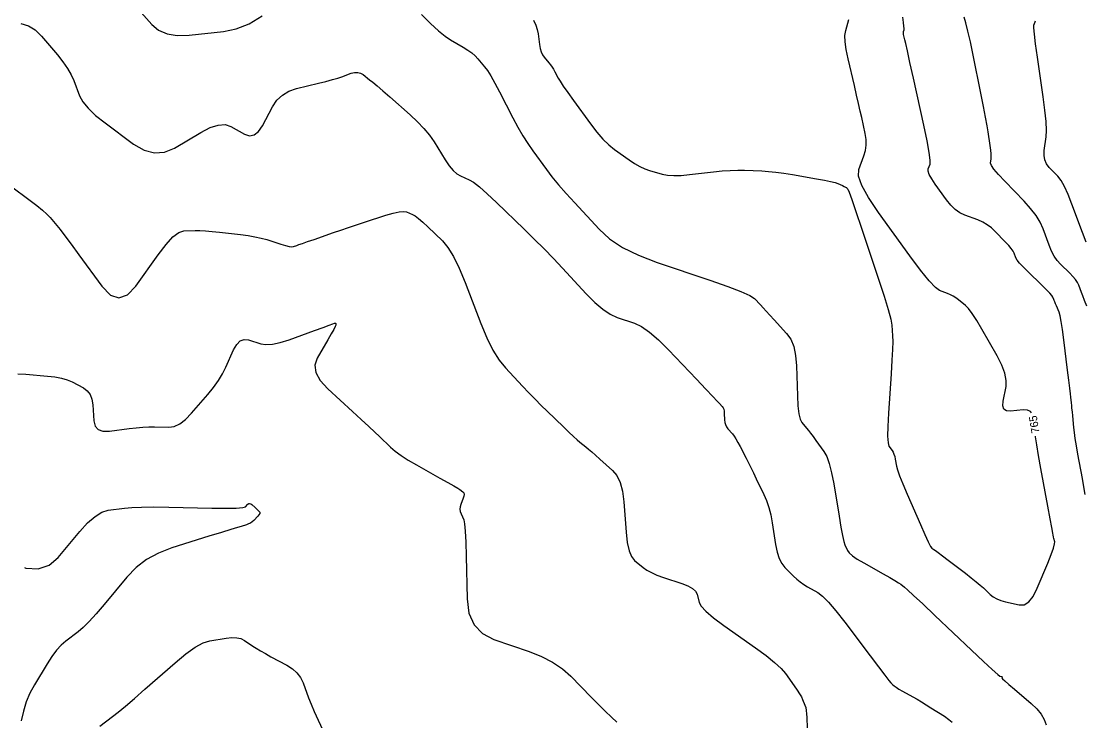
# Model space of a CAD drawing. Extents: x 2082232 to 2083549, y 592624 to 593832.
# Drawn here: x 2082546 to 2082639, y 593563 to 593624.2 of the extents above; entities that cross this region are included whole.
import ezdxf

# ---------------------------------------------------------------- set-up
doc = ezdxf.new("R2010")
doc.units = 0
doc.layers.add('DT_X_Contour_Major', color=7, linetype='Continuous')
doc.layers.add('DT_X_Contour_Minor', color=7, linetype='Continuous')

msp = doc.modelspace()

# ---------------------------------------------------------------- linework, layer by layer
at = {"layer": 'DT_X_Contour_Major'}
for points in [[(2082590.738, 593624.244), (2082590.945, 593623.831), (2082591.086, 593623.44), (2082591.163, 593623.07), (2082591.281, 593622.114), (2082591.339, 593621.778), (2082591.425, 593621.485), (2082591.539, 593621.235), (2082591.68, 593621.029), (2082592.096, 593620.537), (2082592.246, 593620.35), (2082592.383, 593620.156), (2082592.509, 593619.955), (2082592.624, 593619.748), (2082592.912, 593619.187), (2082593.077, 593618.907), (2082593.355, 593618.487), (2082593.746, 593617.928), (2082594.25, 593617.229), (2082595.745, 593615.179), (2082596.296, 593614.463), (2082596.827, 593613.853), (2082597.339, 593613.349), (2082597.831, 593612.952), (2082599.118, 593612.033), (2082599.591, 593611.717), (2082600.047, 593611.457), (2082600.486, 593611.254), (2082600.907, 593611.108), (2082602.007, 593610.795), (2082602.465, 593610.703), (2082603.018, 593610.664), (2082603.663, 593610.677), (2082604.402, 593610.743), (2082606.496, 593610.987), (2082607.254, 593611.065), (2082607.957, 593611.114), (2082608.605, 593611.134), (2082609.198, 593611.125), (2082610.706, 593611.064), (2082611.299, 593611.027), (2082611.945, 593610.961), (2082612.646, 593610.868), (2082613.401, 593610.746), (2082615.486, 593610.385), (2082616.189, 593610.257), (2082616.736, 593610.145), (2082617.127, 593610.05), (2082617.362, 593609.97), (2082617.78, 593609.78), (2082617.921, 593609.713), (2082618.031, 593609.653), (2082618.111, 593609.603), (2082618.16, 593609.56), (2082618.25, 593609.458), (2082618.35, 593609.216), (2082618.58, 593608.567), (2082618.942, 593607.512), (2082619.436, 593606.05), (2082620.927, 593601.608), (2082621.419, 593600.106), (2082621.777, 593598.933), (2082622.001, 593598.088), (2082622.091, 593597.57), (2082622.153, 593596.629), (2082622.163, 593596.158), (2082622.145, 593595.451), (2082622.1, 593594.507), (2082622.028, 593593.328), (2082621.799, 593589.867), (2082621.736, 593588.714), (2082621.721, 593587.85), (2082621.753, 593587.275), (2082621.831, 593586.989), (2082622.103, 593586.612), (2082622.197, 593586.459), (2082622.275, 593586.283), (2082622.337, 593586.084), (2082622.383, 593585.862), (2082622.485, 593585.238), (2082622.573, 593584.909), (2082622.76, 593584.39), (2082623.045, 593583.68), (2082623.429, 593582.78), (2082624.586, 593580.126), (2082624.974, 593579.25), (2082625.27, 593578.614), (2082625.475, 593578.217), (2082625.588, 593578.06), (2082625.767, 593577.959), (2082625.896, 593577.872), (2082626.148, 593577.687), (2082626.523, 593577.404), (2082627.021, 593577.024), (2082628.514, 593575.878), (2082629.032, 593575.475), (2082629.467, 593575.126), (2082629.819, 593574.831), (2082630.087, 593574.59), (2082630.691, 593574.018), (2082630.945, 593573.818), (2082631.253, 593573.645), (2082631.616, 593573.5), (2082632.033, 593573.382), (2082633.22, 593573.106), (2082633.652, 593573.118), (2082634.059, 593573.364), (2082634.44, 593573.842), (2082634.796, 593574.553), (2082635.713, 593576.76), (2082636.01, 593577.497), (2082636.213, 593578.055), (2082636.323, 593578.434), (2082636.34, 593578.633), (2082636.261, 593578.923), (2082636.235, 593579.02), (2082636.216, 593579.094), (2082636.203, 593579.145), (2082636.197, 593579.173), (2082636.191, 593579.216), (2082636.161, 593579.385), (2082636.073, 593579.86), (2082635.929, 593580.641), (2082635.727, 593581.727), (2082635.114, 593585.032), (2082634.909, 593586.168), (2082634.751, 593587.095), (2082634.641, 593587.815), (2082634.637, 593587.855)], [(2082634.295, 593589.904), (2082634.216, 593590.009), (2082633.941, 593590.138), (2082633.571, 593590.154), (2082632.459, 593590.047), (2082632.106, 593590.073), (2082631.881, 593590.228), (2082631.785, 593590.513), (2082631.818, 593590.929), (2082632.075, 593592.211), (2082632.098, 593592.74), (2082631.974, 593593.365), (2082631.702, 593594.087), (2082631.282, 593594.904), (2082629.967, 593597.212), (2082629.507, 593597.992), (2082629.113, 593598.6), (2082628.787, 593599.037), (2082628.526, 593599.303), (2082627.922, 593599.783), (2082627.69, 593599.953), (2082627.451, 593600.102), (2082627.202, 593600.23), (2082626.945, 593600.338), (2082626.248, 593600.599), (2082625.89, 593600.862), (2082625.34, 593601.457), (2082624.598, 593602.384), (2082623.663, 593603.641), (2082620.914, 593607.438), (2082620.033, 593608.74), (2082619.453, 593609.8), (2082619.173, 593610.616), (2082619.194, 593611.189), (2082619.649, 593612.393), (2082619.785, 593612.853), (2082619.848, 593613.331), (2082619.84, 593613.826), (2082619.761, 593614.339), (2082619.455, 593615.73), (2082619.328, 593616.296), (2082619.178, 593616.951), (2082619.005, 593617.694), (2082618.808, 593618.526), (2082618.253, 593620.865), (2082618.085, 593621.677), (2082617.995, 593622.362), (2082617.984, 593622.917), (2082618.052, 593623.345), (2082618.339, 593624.314)], [(2082546.236, 593576.36), (2082546.359, 593576.318), (2082547.449, 593576.26), (2082548.388, 593576.569), (2082549.175, 593577.242), (2082551.074, 593579.527), (2082551.763, 593580.285), (2082552.407, 593580.847), (2082553.006, 593581.213), (2082553.56, 593581.381), (2082554.976, 593581.569), (2082555.617, 593581.627), (2082556.477, 593581.66), (2082557.557, 593581.668), (2082558.856, 593581.651), (2082562.611, 593581.571), (2082563.853, 593581.555), (2082564.761, 593581.568), (2082565.335, 593581.61), (2082565.575, 593581.68), (2082565.77, 593581.905), (2082565.847, 593581.967), (2082565.931, 593581.983), (2082566.023, 593581.953), (2082566.123, 593581.877), (2082566.399, 593581.613), (2082566.495, 593581.522), (2082566.576, 593581.445), (2082566.641, 593581.383), (2082566.692, 593581.335), (2082566.806, 593581.227), (2082566.828, 593581.174), (2082566.806, 593581.097), (2082566.741, 593580.995), (2082566.633, 593580.869), (2082566.286, 593580.499), (2082566.15, 593580.371), (2082566.001, 593580.265), (2082565.838, 593580.179), (2082565.663, 593580.115), (2082565.178, 593579.972), (2082564.866, 593579.878), (2082564.295, 593579.701), (2082563.463, 593579.442), (2082562.373, 593579.101), (2082559.117, 593578.083), (2082557.956, 593577.637), (2082556.915, 593577.063), (2082555.993, 593576.362), (2082555.191, 593575.532), (2082553.212, 593573.15), (2082552.512, 593572.33), (2082551.897, 593571.658), (2082551.367, 593571.133), (2082550.923, 593570.755), (2082549.85, 593569.943), (2082549.446, 593569.59), (2082549.039, 593569.14), (2082548.628, 593568.594), (2082548.213, 593567.95), (2082547.103, 593566.106), (2082546.719, 593565.39), (2082546.401, 593564.626), (2082546.148, 593563.813), (2082545.96, 593562.952)]]:
    msp.add_lwpolyline(points, dxfattribs=at)
at = {"layer": 'DT_X_Contour_Minor'}
for points in [[(2082555.978, 593625.465), (2082557.367, 593623.89), (2082557.963, 593623.388), (2082558.709, 593623.063), (2082559.605, 593622.915), (2082560.651, 593622.945), (2082563.64, 593623.262), (2082564.762, 593623.493), (2082565.888, 593623.948), (2082567.016, 593624.628)], [(2082580.959, 593624.76), (2082581.752, 593623.968), (2082582.439, 593623.333), (2082583.019, 593622.854), (2082583.492, 593622.532), (2082584.612, 593621.882), (2082585.007, 593621.636), (2082585.352, 593621.386), (2082585.646, 593621.133), (2082585.889, 593620.876), (2082586.472, 593620.186), (2082586.718, 593619.854), (2082587.018, 593619.375), (2082587.372, 593618.75), (2082587.78, 593617.978), (2082588.939, 593615.723), (2082589.375, 593614.907), (2082589.813, 593614.151), (2082590.253, 593613.455), (2082590.695, 593612.818), (2082591.875, 593611.2), (2082592.362, 593610.561), (2082592.938, 593609.859), (2082593.602, 593609.093), (2082594.355, 593608.263), (2082596.482, 593605.967), (2082597.396, 593605.14), (2082598.546, 593604.381), (2082599.931, 593603.691), (2082601.552, 593603.069), (2082606.185, 593601.503), (2082607.731, 593600.962), (2082608.892, 593600.516), (2082609.669, 593600.163), (2082610.063, 593599.904), (2082610.599, 593599.339), (2082610.825, 593599.098), (2082611.103, 593598.8), (2082611.43, 593598.445), (2082611.809, 593598.032), (2082612.885, 593596.853), (2082613.242, 593596.344), (2082613.505, 593595.699), (2082613.676, 593594.92), (2082613.753, 593594.005), (2082613.834, 593591.386), (2082613.88, 593590.504), (2082613.957, 593589.822), (2082614.066, 593589.34), (2082614.205, 593589.059), (2082614.619, 593588.575), (2082614.788, 593588.371), (2082614.982, 593588.123), (2082615.202, 593587.83), (2082615.448, 593587.493), (2082616.14, 593586.534), (2082616.389, 593586.087), (2082616.616, 593585.463), (2082616.822, 593584.663), (2082617.007, 593583.688), (2082617.472, 593580.851), (2082617.635, 593579.898), (2082617.774, 593579.164), (2082617.89, 593578.65), (2082617.982, 593578.355), (2082618.196, 593577.864), (2082618.346, 593577.658), (2082618.635, 593577.408), (2082619.064, 593577.115), (2082619.632, 593576.778), (2082621.331, 593575.821), (2082621.905, 593575.495), (2082622.351, 593575.234), (2082622.669, 593575.039), (2082622.86, 593574.909), (2082623.198, 593574.649), (2082623.459, 593574.422), (2082623.988, 593573.935), (2082624.786, 593573.189), (2082625.851, 593572.183), (2082629.051, 593569.155), (2082630.106, 593568.16), (2082630.872, 593567.447), (2082631.35, 593567.015), (2082631.538, 593566.864), (2082631.653, 593566.837), (2082631.691, 593566.826), (2082631.716, 593566.811), (2082631.728, 593566.795), (2082631.728, 593566.775), (2082631.712, 593566.72), (2082631.775, 593566.642), (2082631.978, 593566.452), (2082632.321, 593566.148), (2082632.802, 593565.731), (2082634.273, 593564.468), (2082634.768, 593563.997), (2082635.15, 593563.532), (2082635.418, 593563.073), (2082635.573, 593562.619)], [(2082639.004, 593582.746), (2082638.887, 593583.416), (2082638.751, 593584.167), (2082638.359, 593586.278), (2082638.226, 593587.019), (2082638.122, 593587.656), (2082638.045, 593588.19), (2082637.996, 593588.622), (2082637.903, 593589.634), (2082637.87, 593589.99), (2082637.84, 593590.299), (2082637.814, 593590.56), (2082637.791, 593590.773), (2082637.734, 593591.279), (2082637.701, 593591.569), (2082637.642, 593592.06), (2082637.558, 593592.752), (2082637.448, 593593.646), (2082637.124, 593596.296), (2082637.007, 593597.191), (2082636.899, 593597.89), (2082636.799, 593598.393), (2082636.709, 593598.699), (2082636.48, 593599.254), (2082636.401, 593599.445), (2082636.336, 593599.604), (2082636.285, 593599.731), (2082636.248, 593599.825), (2082636.169, 593600.032), (2082636.086, 593600.156), (2082635.895, 593600.371), (2082635.596, 593600.678), (2082635.19, 593601.076), (2082633.965, 593602.262), (2082633.556, 593602.67), (2082633.247, 593603.006), (2082633.04, 593603.269), (2082632.933, 593603.459), (2082632.782, 593603.87), (2082632.691, 593604.048), (2082632.532, 593604.272), (2082632.305, 593604.543), (2082632.01, 593604.861), (2082631.132, 593605.771), (2082630.791, 593606.09), (2082630.423, 593606.364), (2082630.03, 593606.592), (2082629.612, 593606.776), (2082628.463, 593607.205), (2082628.04, 593607.41), (2082627.632, 593607.701), (2082627.241, 593608.079), (2082626.865, 593608.544), (2082625.883, 593609.9), (2082625.569, 593610.365), (2082625.361, 593610.743), (2082625.262, 593611.034), (2082625.269, 593611.239), (2082625.432, 593611.669), (2082625.443, 593612.002), (2082625.353, 593612.681), (2082625.164, 593613.705), (2082624.874, 593615.073), (2082623.969, 593619.182), (2082623.668, 593620.547), (2082623.444, 593621.56), (2082623.297, 593622.22), (2082623.227, 593622.529), (2082623.143, 593622.882), (2082623.117, 593623.005), (2082623.104, 593623.109), (2082623.102, 593623.193), (2082623.112, 593623.257), (2082623.156, 593623.404), (2082623.162, 593623.514), (2082623.147, 593623.734), (2082623.112, 593624.065), (2082623.057, 593624.505)], [(2082639.143, 593599.247), (2082638.943, 593599.739), (2082638.786, 593600.13), (2082638.672, 593600.421), (2082638.427, 593601.061), (2082638.309, 593601.307), (2082638.139, 593601.566), (2082637.917, 593601.838), (2082637.642, 593602.122), (2082636.842, 593602.897), (2082636.554, 593603.219), (2082636.291, 593603.604), (2082636.054, 593604.053), (2082635.842, 593604.564), (2082635.31, 593606.013), (2082635.056, 593606.571), (2082634.694, 593607.157), (2082634.223, 593607.771), (2082633.644, 593608.413), (2082631.956, 593610.163), (2082631.405, 593610.755), (2082631.016, 593611.218), (2082630.79, 593611.551), (2082630.727, 593611.755), (2082630.776, 593612.126), (2082630.785, 593612.303), (2082630.772, 593612.557), (2082630.739, 593612.886), (2082630.685, 593613.291), (2082630.514, 593614.474), (2082630.426, 593615.018), (2082630.29, 593615.765), (2082630.106, 593616.714), (2082629.875, 593617.865), (2082629.194, 593621.204), (2082628.954, 593622.35), (2082628.745, 593623.285), (2082628.568, 593624.009), (2082628.423, 593624.522)], [(2082545.933, 593623.957), (2082546.584, 593623.768), (2082547.183, 593623.405), (2082547.731, 593622.87), (2082549.122, 593621.209), (2082549.602, 593620.602), (2082550, 593620.027), (2082550.314, 593619.482), (2082550.546, 593618.968), (2082551.053, 593617.64), (2082551.335, 593617.118), (2082551.804, 593616.548), (2082552.458, 593615.929), (2082553.297, 593615.262), (2082555.783, 593613.42), (2082556.706, 593612.879), (2082557.61, 593612.64), (2082558.497, 593612.702), (2082559.365, 593613.065), (2082561.656, 593614.435), (2082562.464, 593614.853), (2082563.17, 593615.079), (2082563.775, 593615.114), (2082564.278, 593614.957), (2082565.484, 593614.284), (2082565.921, 593614.141), (2082566.328, 593614.217), (2082566.705, 593614.511), (2082567.051, 593615.024), (2082567.936, 593616.683), (2082568.316, 593617.25), (2082568.792, 593617.704), (2082569.363, 593618.046), (2082570.03, 593618.275), (2082571.937, 593618.738), (2082572.601, 593618.904), (2082573.165, 593619.054), (2082573.627, 593619.189), (2082573.988, 593619.308), (2082574.815, 593619.605), (2082575.113, 593619.682), (2082575.386, 593619.689), (2082575.634, 593619.626), (2082575.858, 593619.495), (2082576.42, 593619.05), (2082576.689, 593618.831), (2082577.072, 593618.505), (2082577.571, 593618.074), (2082578.185, 593617.536), (2082579.975, 593615.961), (2082580.608, 593615.372), (2082581.166, 593614.783), (2082581.647, 593614.196), (2082582.052, 593613.61), (2082583.032, 593612.05), (2082583.39, 593611.522), (2082583.73, 593611.109), (2082584.052, 593610.81), (2082584.355, 593610.626), (2082585.138, 593610.29), (2082585.508, 593610.07), (2082586.03, 593609.665), (2082586.703, 593609.074), (2082587.529, 593608.296), (2082589.932, 593605.976), (2082590.818, 593605.11), (2082591.673, 593604.251), (2082592.497, 593603.4), (2082593.29, 593602.556), (2082595.363, 593600.316), (2082596.115, 593599.557), (2082596.816, 593598.96), (2082597.465, 593598.524), (2082598.062, 593598.25), (2082599.587, 593597.734), (2082600.202, 593597.445), (2082600.903, 593596.962), (2082601.69, 593596.286), (2082602.563, 593595.417), (2082605.007, 593592.843), (2082605.82, 593591.986), (2082606.425, 593591.347), (2082606.824, 593590.925), (2082607.015, 593590.72), (2082607.249, 593590.464), (2082607.326, 593590.354), (2082607.383, 593590.214), (2082607.42, 593590.045), (2082607.437, 593589.846), (2082607.455, 593589.278), (2082607.478, 593589.07), (2082607.536, 593588.874), (2082607.629, 593588.689), (2082607.756, 593588.515), (2082608.14, 593588.067), (2082608.29, 593587.871), (2082608.453, 593587.623), (2082608.629, 593587.321), (2082608.817, 593586.965), (2082609.336, 593585.944), (2082609.538, 593585.544), (2082609.754, 593585.111), (2082609.983, 593584.644), (2082610.227, 593584.144), (2082610.895, 593582.765), (2082611.129, 593582.222), (2082611.328, 593581.63), (2082611.493, 593580.987), (2082611.624, 593580.293), (2082611.927, 593578.378), (2082612.062, 593577.714), (2082612.239, 593577.159), (2082612.459, 593576.713), (2082612.72, 593576.376), (2082613.475, 593575.623), (2082613.765, 593575.352), (2082614.068, 593575.105), (2082614.386, 593574.881), (2082614.717, 593574.68), (2082615.62, 593574.175), (2082616.021, 593573.871), (2082616.545, 593573.339), (2082617.193, 593572.578), (2082617.965, 593571.589), (2082620.189, 593568.645), (2082620.927, 593567.67), (2082621.473, 593566.953), (2082621.829, 593566.493), (2082621.993, 593566.292), (2082622.175, 593566.097), (2082622.278, 593566.009), (2082622.451, 593565.89), (2082622.694, 593565.742), (2082623.007, 593565.564), (2082623.936, 593565.048), (2082624.295, 593564.843), (2082624.677, 593564.617), (2082625.082, 593564.37), (2082625.509, 593564.101), (2082626.68, 593563.355), (2082627.068, 593563.09), (2082627.356, 593562.855)], [(2082639.069, 593604.836), (2082638.751, 593605.669), (2082637.838, 593608.156), (2082637.503, 593609.008), (2082637.185, 593609.7), (2082636.882, 593610.23), (2082636.595, 593610.599), (2082635.852, 593611.37), (2082635.616, 593611.679), (2082635.464, 593612.03), (2082635.397, 593612.421), (2082635.415, 593612.853), (2082635.575, 593614.059), (2082635.604, 593614.617), (2082635.571, 593615.387), (2082635.476, 593616.369), (2082635.319, 593617.562), (2082634.817, 593621.027), (2082634.657, 593622.176), (2082634.554, 593623.026), (2082634.507, 593623.578), (2082634.517, 593623.83), (2082634.619, 593624.102), (2082634.645, 593624.197)], [(2082545.018, 593609.758), (2082546.741, 593608.481), (2082547.334, 593608.029), (2082547.82, 593607.631), (2082548.201, 593607.287), (2082548.475, 593606.997), (2082549.065, 593606.296), (2082549.352, 593605.937), (2082549.771, 593605.388), (2082550.322, 593604.648), (2082551.005, 593603.716), (2082553.002, 593600.978), (2082553.749, 593600.209), (2082554.493, 593599.954), (2082555.234, 593600.214), (2082555.972, 593600.988), (2082557.935, 593603.74), (2082558.626, 593604.644), (2082559.227, 593605.292), (2082559.739, 593605.686), (2082560.161, 593605.824), (2082561.166, 593605.851), (2082561.582, 593605.85), (2082562.076, 593605.827), (2082562.647, 593605.781), (2082563.297, 593605.714), (2082565.133, 593605.504), (2082565.792, 593605.417), (2082566.394, 593605.313), (2082566.938, 593605.192), (2082567.425, 593605.054), (2082568.645, 593604.664), (2082569.059, 593604.54), (2082569.386, 593604.464), (2082569.626, 593604.433), (2082569.778, 593604.45), (2082570.067, 593604.555), (2082570.242, 593604.617), (2082570.549, 593604.725), (2082570.989, 593604.879), (2082571.562, 593605.079), (2082573.268, 593605.673), (2082573.915, 593605.896), (2082574.58, 593606.122), (2082575.262, 593606.349), (2082575.96, 593606.578), (2082577.845, 593607.192), (2082578.488, 593607.383), (2082579.003, 593607.496), (2082579.389, 593607.53), (2082579.647, 593607.486), (2082580.164, 593607.264), (2082580.393, 593607.133), (2082580.693, 593606.908), (2082581.065, 593606.588), (2082581.508, 593606.173), (2082582.784, 593604.942), (2082583.267, 593604.369), (2082583.759, 593603.573), (2082584.26, 593602.556), (2082584.771, 593601.316), (2082586.145, 593597.714), (2082586.666, 593596.458), (2082587.197, 593595.392), (2082587.74, 593594.515), (2082588.293, 593593.827), (2082589.783, 593592.246), (2082590.338, 593591.664), (2082590.885, 593591.101), (2082591.424, 593590.559), (2082591.955, 593590.037), (2082593.363, 593588.673), (2082593.849, 593588.205), (2082594.253, 593587.827), (2082594.574, 593587.538), (2082594.813, 593587.337), (2082595.34, 593586.921), (2082595.564, 593586.738), (2082595.843, 593586.501), (2082596.176, 593586.21), (2082596.564, 593585.865), (2082597.669, 593584.873), (2082598.041, 593584.422), (2082598.328, 593583.815), (2082598.531, 593583.05), (2082598.648, 593582.128), (2082598.848, 593579.461), (2082598.95, 593578.557), (2082599.104, 593577.845), (2082599.311, 593577.324), (2082599.571, 593576.996), (2082600.334, 593576.376), (2082600.659, 593576.147), (2082601.064, 593575.927), (2082601.549, 593575.714), (2082602.112, 593575.51), (2082603.721, 593574.976), (2082604.257, 593574.767), (2082604.658, 593574.54), (2082604.924, 593574.296), (2082605.055, 593574.034), (2082605.224, 593573.313), (2082605.408, 593572.985), (2082605.834, 593572.541), (2082606.5, 593571.982), (2082607.408, 593571.308), (2082610.152, 593569.355), (2082611.088, 593568.664), (2082611.838, 593568.056), (2082612.404, 593567.531), (2082612.784, 593567.088), (2082613.551, 593566.018), (2082613.812, 593565.644), (2082614.021, 593565.322), (2082614.177, 593565.054), (2082614.28, 593564.838), (2082614.485, 593564.334), (2082614.553, 593564.124), (2082614.604, 593563.874), (2082614.637, 593563.582), (2082614.652, 593563.25), (2082614.67, 593562.308)], [(2082545.651, 593593.32), (2082546.353, 593593.281), (2082548.24, 593593.118), (2082548.906, 593593.04), (2082549.488, 593592.928), (2082549.987, 593592.783), (2082550.403, 593592.603), (2082551.399, 593592.08), (2082551.731, 593591.841), (2082551.977, 593591.518), (2082552.139, 593591.11), (2082552.216, 593590.618), (2082552.31, 593589.194), (2082552.421, 593588.737), (2082552.685, 593588.435), (2082553.101, 593588.288), (2082553.67, 593588.296), (2082555.392, 593588.525), (2082556.015, 593588.599), (2082556.593, 593588.648), (2082557.125, 593588.674), (2082557.613, 593588.676), (2082558.852, 593588.65), (2082559.326, 593588.719), (2082559.817, 593588.945), (2082560.326, 593589.328), (2082560.853, 593589.869), (2082562.283, 593591.521), (2082562.783, 593592.133), (2082563.212, 593592.734), (2082563.57, 593593.321), (2082563.856, 593593.896), (2082564.526, 593595.411), (2082564.795, 593595.892), (2082565.103, 593596.199), (2082565.448, 593596.332), (2082565.831, 593596.291), (2082566.902, 593595.948), (2082567.358, 593595.874), (2082567.923, 593595.907), (2082568.598, 593596.049), (2082569.381, 593596.299), (2082571.614, 593597.11), (2082572.35, 593597.378), (2082572.883, 593597.571), (2082573.213, 593597.69), (2082573.34, 593597.736), (2082573.407, 593597.759), (2082573.429, 593597.761), (2082573.445, 593597.75), (2082573.455, 593597.726), (2082573.459, 593597.687), (2082573.462, 593597.568), (2082573.419, 593597.455), (2082573.288, 593597.203), (2082573.069, 593596.813), (2082572.761, 593596.285), (2082571.824, 593594.693), (2082571.618, 593594.077), (2082571.705, 593593.424), (2082572.084, 593592.733), (2082572.755, 593592.004), (2082574.935, 593590.01), (2082575.695, 593589.313), (2082576.341, 593588.716), (2082576.872, 593588.22), (2082577.29, 593587.824), (2082578.251, 593586.902), (2082578.662, 593586.546), (2082579.177, 593586.169), (2082579.794, 593585.77), (2082580.513, 593585.351), (2082582.569, 593584.203), (2082583.256, 593583.818), (2082583.774, 593583.52), (2082584.125, 593583.311), (2082584.308, 593583.191), (2082584.57, 593582.989), (2082584.647, 593582.897), (2082584.679, 593582.773), (2082584.666, 593582.618), (2082584.609, 593582.43), (2082584.398, 593581.886), (2082584.34, 593581.683), (2082584.323, 593581.48), (2082584.348, 593581.279), (2082584.414, 593581.078), (2082584.645, 593580.543), (2082584.724, 593580.194), (2082584.789, 593579.546), (2082584.838, 593578.601), (2082584.872, 593577.358), (2082584.943, 593573.645), (2082585.11, 593572.378), (2082585.557, 593571.361), (2082586.286, 593570.593), (2082587.296, 593570.075), (2082590.363, 593569.027), (2082591.453, 593568.597), (2082592.424, 593568.093), (2082593.275, 593567.515), (2082594.008, 593566.864), (2082595.8, 593565.029), (2082596.444, 593564.375), (2082597.032, 593563.792), (2082597.562, 593563.279), (2082598.036, 593562.836)], [(2082552.818, 593562.48), (2082553.945, 593563.333), (2082554.438, 593563.722), (2082555.074, 593564.248), (2082555.852, 593564.913), (2082556.772, 593565.716), (2082559.415, 593568.041), (2082560.348, 593568.815), (2082561.166, 593569.392), (2082561.868, 593569.774), (2082562.455, 593569.96), (2082563.865, 593570.193), (2082564.362, 593570.247), (2082564.796, 593570.232), (2082565.165, 593570.149), (2082565.471, 593569.998), (2082566.203, 593569.503), (2082566.508, 593569.306), (2082566.875, 593569.085), (2082567.304, 593568.839), (2082567.795, 593568.57), (2082569.187, 593567.82), (2082569.666, 593567.512), (2082570.061, 593567.153), (2082570.371, 593566.742), (2082570.596, 593566.278), (2082571.083, 593564.974), (2082571.297, 593564.43), (2082571.575, 593563.776), (2082571.916, 593563.013), (2082572.321, 593562.14)]]:
    msp.add_lwpolyline(points, dxfattribs=at)

# ---------------------------------------------------------------- texts
at = {"layer": 'DT_X_Contour_Major'}
msp.add_text('765', height=0.7, rotation=99.47767, dxfattribs=at).set_placement((2082635.004, 593588.172))

doc.saveas('drawing.dxf')
